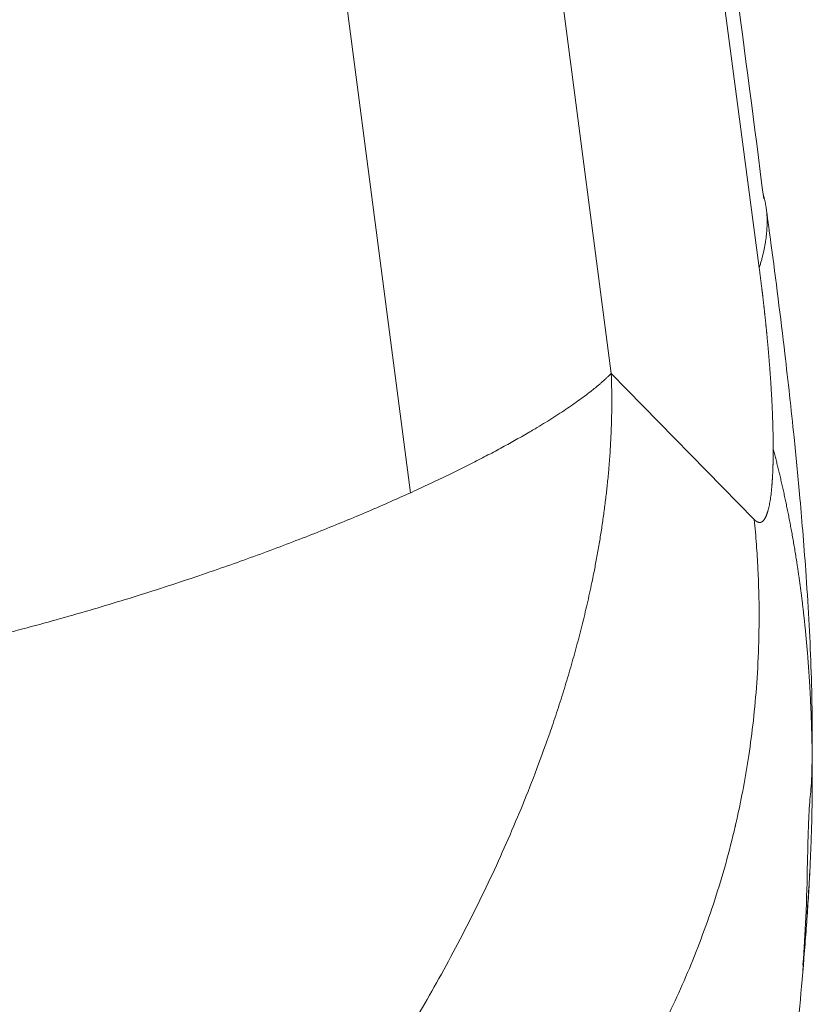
# Model space of a CAD drawing. Header units: millimetres. Extents: x 51337 to 61814, y -21781 to -12277.
# Tile 298 of 378: x 60907 to 60938, y -21081 to -21042. Entities that reach past the tile are written whole.
import ezdxf

# ---------------------------------------------------------------- set-up
doc = ezdxf.new("R2010")
doc.units = ezdxf.units.MM
doc.header["$LTSCALE"] = 0.3175
doc.layers.add('1轮廓实线层', color=7, linetype='Continuous', lineweight=18)

msp = doc.modelspace()

# ---------------------------------------------------------------- linework, layer by layer
at = {"layer": '1轮廓实线层'}
for p, q in [((60930.37398, -21055.82295), (60924.82597, -21013.32349)), ((60931.26941, -21013.84726), (60936.2675, -21051.62405)), ((60922.37558, -21060.57734), (60916.63197, -21016.57944)), ((60936.07155, -21061.64279), (60930.37397, -21055.82295))]:
    msp.add_line(p, q, dxfattribs=at)
for points, degree, knots in [([(60936.44822, -21048.8768), (60935.70212, -21043.04296), (60934.53743, -21034.2929), (60932.99271, -21022.62054), (60932.09161, -21016.80091), (60931.62013, -21013.89561)], 3, [0, 0, 0, 0, 0.49958987, 0.74988621, 1, 1, 1, 1]), ([(60936.42111, -21048.673), (60936.42259, -21048.67778), (60936.42942, -21048.70013), (60936.44124, -21048.74025), (60936.45603, -21048.79358), (60936.47003, -21048.84738), (60936.48324, -21048.90163), (60936.49565, -21048.95636), (60936.50726, -21049.01155), (60936.51807, -21049.06722), (60936.52807, -21049.12336), (60936.53726, -21049.17997), (60936.54563, -21049.23706), (60936.55221, -21049.28728), (60936.55592, -21049.31851), (60936.55728, -21049.33049)], 3, [0, 0, 0, 0, 0.02234901, 0.10450301, 0.18702549, 0.26991809, 0.35318243, 0.43682008, 0.52083259, 0.60522147, 0.6899882, 0.77513421, 0.86066092, 0.94656969, 1, 1, 1, 1]), ([(60936.55728, -21049.33049), (60936.55812, -21049.33786), (60936.5611, -21049.3647), (60936.56578, -21049.4112), (60936.57084, -21049.47022), (60936.57505, -21049.52972), (60936.57843, -21049.58971), (60936.58095, -21049.65019), (60936.58263, -21049.71116), (60936.58344, -21049.77262), (60936.5834, -21049.83458), (60936.58249, -21049.89704), (60936.58072, -21049.96), (60936.57807, -21050.02346), (60936.57454, -21050.08743), (60936.57013, -21050.1519), (60936.56484, -21050.21687), (60936.55865, -21050.28236), (60936.55158, -21050.34835), (60936.5436, -21050.41485), (60936.53473, -21050.48187), (60936.52495, -21050.5494), (60936.51426, -21050.61744), (60936.50266, -21050.686), (60936.49014, -21050.75508), (60936.47671, -21050.82467), (60936.46235, -21050.89477), (60936.44707, -21050.9654), (60936.43087, -21051.03654), (60936.41373, -21051.1082), (60936.39566, -21051.18037), (60936.37666, -21051.25305), (60936.35672, -21051.32625), (60936.33585, -21051.39996), (60936.31403, -21051.47418), (60936.29133, -21051.54889), (60936.27545, -21051.59896), (60936.2675, -21051.62405)], 3, [0, 0, 0, 0, 0.01026715, 0.03734184, 0.06453708, 0.09185323, 0.11929067, 0.14684973, 0.17453075, 0.20233404, 0.23025992, 0.25830867, 0.28648057, 0.31477586, 0.3431948, 0.37173762, 0.40040452, 0.42919571, 0.45811136, 0.48715164, 0.51631671, 0.5456067, 0.57502174, 0.60456193, 0.63422737, 0.66401814, 0.6939343, 0.72397592, 0.75414303, 0.78443568, 0.81485388, 0.84539765, 0.87606699, 0.90686191, 0.93778239, 0.96882842, 1, 1, 1, 1]), ([(60938.00683, -21079.36759), (60938.05694, -21078.73446), (60938.14726, -21077.36901), (60938.18569, -21075.42975), (60938.21899, -21073.95081), (60938.27002, -21072.85167), (60938.34943, -21072.32105), (60938.38266, -21070.98209), (60938.38166, -21069.34922), (60938.3221, -21066.93839), (60938.1874, -21064.4831), (60938.00611, -21062.13626), (60937.8516, -21060.35255), (60937.6242, -21058.00837), (60937.25585, -21054.67934), (60936.8764, -21051.67219), (60936.61637, -21049.77131), (60936.55572, -21049.33594)], 3, [0, 0, 0, 0, 0.05729854, 0.12445851, 0.17637987, 0.19833407, 0.25157758, 0.31329777, 0.37093721, 0.43818225, 0.5627144, 0.61160271, 0.65585068, 0.72469973, 0.82586321, 0.9601084, 1, 1, 1, 1]), ([(60936.2675, -21051.62405), (60936.26959, -21051.6398), (60936.27378, -21051.6713), (60936.28002, -21051.71854), (60936.28622, -21051.76575), (60936.2924, -21051.81294), (60936.29854, -21051.8601), (60936.30465, -21051.90723), (60936.31072, -21051.95433), (60936.31676, -21052.0014), (60936.32277, -21052.04844), (60936.32875, -21052.09546), (60936.33469, -21052.14244), (60936.34061, -21052.1894), (60936.34648, -21052.23633), (60936.35233, -21052.28323), (60936.35814, -21052.33009), (60936.36392, -21052.37693), (60936.36966, -21052.42374), (60936.37537, -21052.47052), (60936.38105, -21052.51727), (60936.3867, -21052.56398), (60936.39231, -21052.61067), (60936.39789, -21052.65733), (60936.40343, -21052.70395), (60936.40894, -21052.75055), (60936.41442, -21052.79711), (60936.41987, -21052.84364), (60936.42528, -21052.89014), (60936.43065, -21052.9366), (60936.436, -21052.98304), (60936.44131, -21053.02944), (60936.44659, -21053.07581), (60936.45183, -21053.12215), (60936.45704, -21053.16846), (60936.46221, -21053.21473), (60936.46736, -21053.26097), (60936.47246, -21053.30718), (60936.47754, -21053.35335), (60936.48258, -21053.39949), (60936.48758, -21053.4456), (60936.49256, -21053.49167), (60936.4975, -21053.53771), (60936.5024, -21053.58372), (60936.50727, -21053.62969), (60936.51211, -21053.67563), (60936.51691, -21053.72153), (60936.52168, -21053.7674), (60936.52642, -21053.81324), (60936.53112, -21053.85904), (60936.53578, -21053.90481), (60936.54042, -21053.95054), (60936.54502, -21053.99624), (60936.54958, -21054.0419), (60936.55411, -21054.08752), (60936.55861, -21054.13312), (60936.56307, -21054.17867), (60936.5675, -21054.2242), (60936.57189, -21054.26968), (60936.57625, -21054.31513), (60936.58058, -21054.36055), (60936.58487, -21054.40593), (60936.58912, -21054.45128), (60936.59335, -21054.49658), (60936.59754, -21054.54186), (60936.60169, -21054.58709), (60936.60581, -21054.6323), (60936.60989, -21054.67746), (60936.61395, -21054.72259), (60936.61796, -21054.76768), (60936.62194, -21054.81274), (60936.62589, -21054.85776), (60936.62981, -21054.90274), (60936.63369, -21054.94769), (60936.63753, -21054.9926), (60936.64134, -21055.03748), (60936.64512, -21055.08231), (60936.64886, -21055.12712), (60936.65257, -21055.17188), (60936.65624, -21055.21661), (60936.65988, -21055.2613), (60936.66348, -21055.30595), (60936.66705, -21055.35057), (60936.67059, -21055.39515), (60936.67409, -21055.4397), (60936.67756, -21055.4842), (60936.68227, -21055.5452), (60936.68814, -21055.62245), (60936.6951, -21055.71568), (60936.70187, -21055.80832), (60936.70846, -21055.90037), (60936.71486, -21055.99184), (60936.72108, -21056.08271), (60936.72712, -21056.173), (60936.73297, -21056.26271), (60936.73864, -21056.35183), (60936.74412, -21056.44036), (60936.74943, -21056.52831), (60936.75455, -21056.61568), (60936.75949, -21056.70247), (60936.76425, -21056.78867), (60936.76883, -21056.8743), (60936.77322, -21056.95934), (60936.77744, -21057.04381), (60936.78147, -21057.1277), (60936.78533, -21057.21102), (60936.78901, -21057.29376), (60936.7925, -21057.37593), (60936.79583, -21057.45753), (60936.79897, -21057.53856), (60936.80193, -21057.61902), (60936.80473, -21057.69891), (60936.80734, -21057.77823), (60936.80978, -21057.85699), (60936.81205, -21057.93519), (60936.81414, -21058.01283), (60936.81606, -21058.08991), (60936.81781, -21058.16643), (60936.81939, -21058.2424), (60936.8208, -21058.31781), (60936.82204, -21058.39266), (60936.82311, -21058.46697), (60936.82402, -21058.54073), (60936.82476, -21058.61395), (60936.82533, -21058.68661), (60936.82576, -21058.75877), (60936.8259, -21058.80635), (60936.82597, -21058.83016)], 3, [0, 0, 0, 0, 0.00595113, 0.01189818, 0.01784125, 0.02378044, 0.02971585, 0.03564759, 0.04157574, 0.04750043, 0.05342174, 0.05933979, 0.06525468, 0.07116651, 0.0770754, 0.08298144, 0.08888474, 0.09478542, 0.10068357, 0.10657931, 0.11247275, 0.11836399, 0.12425315, 0.13014034, 0.13602566, 0.14190924, 0.14779117, 0.15367158, 0.15955057, 0.16542827, 0.17130478, 0.17718022, 0.1830547, 0.18892834, 0.19480125, 0.20067355, 0.20654536, 0.2124168, 0.21828797, 0.224159, 0.23003001, 0.23590112, 0.24177243, 0.24764408, 0.25351618, 0.25938886, 0.26526222, 0.27113639, 0.2770115, 0.28288766, 0.288765, 0.29464363, 0.30052368, 0.30640527, 0.31228852, 0.31817356, 0.3240605, 0.32994947, 0.3358406, 0.341734, 0.3476298, 0.35352813, 0.3594291, 0.36533284, 0.37123948, 0.37714914, 0.38306194, 0.38897802, 0.39489748, 0.40082047, 0.40674709, 0.41267749, 0.41861177, 0.42455008, 0.43049253, 0.43643924, 0.44239035, 0.44834598, 0.45430625, 0.46027129, 0.46624122, 0.47221617, 0.47819627, 0.48418164, 0.4901724, 0.49616868, 0.5021706, 0.51486771, 0.52753393, 0.54017058, 0.55277895, 0.56536038, 0.5779162, 0.59044778, 0.6029565, 0.61544373, 0.6279109, 0.64035942, 0.65279073, 0.66520627, 0.6776075, 0.6899959, 0.70237295, 0.71474014, 0.72709897, 0.73945095, 0.75179762, 0.76414049, 0.77648111, 0.78882101, 0.80116175, 0.81350486, 0.82585192, 0.83820449, 0.85056412, 0.86293237, 0.87531083, 0.88770104, 0.90010458, 0.91252302, 0.92495791, 0.93741082, 0.94988331, 0.96237692, 0.97489321, 0.98743372, 1, 1, 1, 1]), ([(60882.51597, -21109.38829), (60886.33596, -21109.38829), (60893.8923, -21108.16487), (60902.95794, -21103.9232), (60912.75488, -21095.80308), (60922.03153, -21083.56483), (60927.43858, -21072.64501), (60929.63322, -21065.43832), (60930.37081, -21060.30814), (60930.42467, -21057.0794), (60930.37397, -21055.82295)], 5, [0, 0, 0, 0, 0, 0, 0.25, 0.5, 0.625, 0.75, 0.9, 1, 1, 1, 1, 1, 1]), ([(60936.82597, -21058.83016), (60936.82594, -21058.84229), (60936.82586, -21058.86653), (60936.8257, -21058.90265), (60936.8255, -21058.93857), (60936.82525, -21058.97428), (60936.82496, -21059.00977), (60936.82463, -21059.04506), (60936.82425, -21059.08013), (60936.82383, -21059.115), (60936.82337, -21059.14965), (60936.82286, -21059.18409), (60936.8223, -21059.21832), (60936.8217, -21059.25234), (60936.82106, -21059.28615), (60936.82037, -21059.31975), (60936.81964, -21059.35314), (60936.81886, -21059.38631), (60936.81803, -21059.41928), (60936.81716, -21059.45203), (60936.81624, -21059.48458), (60936.81528, -21059.51691), (60936.81427, -21059.54904), (60936.81321, -21059.58095), (60936.81211, -21059.61265), (60936.81096, -21059.64415), (60936.80977, -21059.67543), (60936.80852, -21059.7065), (60936.80723, -21059.73736), (60936.8059, -21059.76802), (60936.80451, -21059.79846), (60936.80308, -21059.82869), (60936.8016, -21059.85872), (60936.80007, -21059.88853), (60936.7985, -21059.91813), (60936.79688, -21059.94753), (60936.79521, -21059.97671), (60936.79349, -21060.00569), (60936.79173, -21060.03446), (60936.78992, -21060.06302), (60936.78806, -21060.09137), (60936.78615, -21060.11951), (60936.7842, -21060.14744), (60936.78219, -21060.17516), (60936.78014, -21060.20268), (60936.77804, -21060.22998), (60936.7759, -21060.25708), (60936.76612, -21060.37686), (60936.74651, -21060.5783), (60936.71233, -21060.83734), (60936.67228, -21061.06532), (60936.63905, -21061.20798), (60936.61691, -21061.28846), (60936.60806, -21061.31908), (60936.59906, -21061.34867), (60936.58991, -21061.37722), (60936.58061, -21061.40473), (60936.57116, -21061.43121), (60936.56157, -21061.45666), (60936.55182, -21061.48108), (60936.54193, -21061.50446), (60936.5319, -21061.52681), (60936.52171, -21061.54813), (60936.51138, -21061.56841), (60936.50089, -21061.58766), (60936.49027, -21061.60588), (60936.47949, -21061.62307), (60936.46857, -21061.63923), (60936.4575, -21061.65436), (60936.44628, -21061.66845), (60936.43491, -21061.68152), (60936.4234, -21061.69355), (60936.41173, -21061.70455), (60936.39993, -21061.71452), (60936.38797, -21061.72345), (60936.37586, -21061.73136), (60936.36361, -21061.73823), (60936.35121, -21061.74407), (60936.33865, -21061.74888), (60936.32595, -21061.75265), (60936.31311, -21061.75539), (60936.30011, -21061.7571), (60936.28696, -21061.75777), (60936.27366, -21061.7574), (60936.26021, -21061.756), (60936.24662, -21061.75356), (60936.23287, -21061.75008), (60936.21897, -21061.74556), (60936.20491, -21061.74), (60936.19071, -21061.73341), (60936.17635, -21061.72576), (60936.16184, -21061.71708), (60936.14718, -21061.70734), (60936.13237, -21061.69656), (60936.1174, -21061.68474), (60936.10227, -21061.67185), (60936.087, -21061.65797), (60936.0767, -21061.64785), (60936.07155, -21061.64279)], 3, [0, 0, 0, 0, 0.00548181, 0.01096018, 0.01643522, 0.02190708, 0.02737589, 0.03284179, 0.03830492, 0.04376541, 0.0492234, 0.05467904, 0.06013246, 0.06558381, 0.07103322, 0.07648085, 0.08192682, 0.0873713, 0.09281442, 0.09825632, 0.10369716, 0.10913707, 0.11457621, 0.12001472, 0.12545275, 0.13089045, 0.13632796, 0.14176544, 0.14720302, 0.15264087, 0.15807912, 0.16351793, 0.16895745, 0.17439782, 0.1798392, 0.18528174, 0.19072558, 0.19617087, 0.20161777, 0.20706642, 0.21251698, 0.21796959, 0.2234244, 0.22888156, 0.23434121, 0.23980352, 0.24526863, 0.25073668, 0.31287617, 0.37477286, 0.43664439, 0.49870689, 0.50972892, 0.52072939, 0.53170935, 0.54266988, 0.55361205, 0.56453695, 0.57544565, 0.58633925, 0.59721883, 0.6080855, 0.61894034, 0.62978447, 0.64061898, 0.65144498, 0.66226358, 0.67307589, 0.683883, 0.69468604, 0.70548612, 0.71628433, 0.72708181, 0.73787964, 0.74867895, 0.75948084, 0.77028643, 0.78109681, 0.79191309, 0.80273638, 0.81356777, 0.82440837, 0.83525928, 0.8461216, 0.85699641, 0.8678848, 0.87878788, 0.88970672, 0.90064242, 0.91159605, 0.9225687, 0.93356144, 0.94457535, 0.95561151, 0.96667098, 0.97775484, 0.98886416, 1, 1, 1, 1]), ([(60936.82597, -21058.83016), (60936.83434, -21058.86181), (60936.85115, -21058.92535), (60936.87615, -21059.02112), (60936.90113, -21059.1177), (60936.92606, -21059.21507), (60936.95094, -21059.31326), (60936.97576, -21059.41225), (60937.00051, -21059.51204), (60937.02521, -21059.61264), (60937.04983, -21059.71405), (60937.07437, -21059.81626), (60937.09883, -21059.91929), (60937.12321, -21060.02312), (60937.1475, -21060.12775), (60937.17169, -21060.2332), (60937.19579, -21060.33945), (60937.21978, -21060.44651), (60937.24366, -21060.55438), (60937.26742, -21060.66306), (60937.29107, -21060.77255), (60937.31459, -21060.88285), (60937.33799, -21060.99395), (60937.36125, -21061.10587), (60937.38437, -21061.2186), (60937.40735, -21061.33214), (60937.43018, -21061.44648), (60937.45286, -21061.56164), (60937.47538, -21061.67761), (60937.49774, -21061.7944), (60937.51993, -21061.91199), (60937.54195, -21062.03039), (60937.5638, -21062.14961), (60937.58546, -21062.26964), (60937.60693, -21062.39048), (60937.62821, -21062.51213), (60937.64929, -21062.6346), (60937.67018, -21062.75787), (60937.69086, -21062.88197), (60937.71132, -21063.00687), (60937.73157, -21063.13259), (60937.7516, -21063.25912), (60937.7714, -21063.38647), (60937.79098, -21063.51462), (60937.81031, -21063.6436), (60937.82941, -21063.77339), (60937.84827, -21063.90399), (60937.86687, -21064.0354), (60937.88522, -21064.16764), (60937.90331, -21064.30068), (60937.92114, -21064.43454), (60937.9387, -21064.56922), (60937.95598, -21064.70471), (60937.97299, -21064.84102), (60937.98972, -21064.97814), (60938.00616, -21065.11608), (60938.0223, -21065.25484), (60938.03816, -21065.39441), (60938.05371, -21065.5348), (60938.06896, -21065.676), (60938.08389, -21065.81803), (60938.09852, -21065.96087), (60938.11282, -21066.10452), (60938.12681, -21066.24899), (60938.14047, -21066.39429), (60938.15379, -21066.54039), (60938.16678, -21066.68732), (60938.17944, -21066.83506), (60938.19174, -21066.98363), (60938.2037, -21067.13301), (60938.21531, -21067.28321), (60938.22657, -21067.43423), (60938.23746, -21067.58606), (60938.24799, -21067.73872), (60938.25815, -21067.8922), (60938.26795, -21068.0465), (60938.27825, -21068.21619), (60938.28982, -21068.41736), (60938.30314, -21068.66605), (60938.31766, -21068.96357), (60938.33267, -21069.31), (60938.34735, -21069.70537), (60938.36078, -21070.14975), (60938.37199, -21070.64321), (60938.37991, -21071.18583), (60938.38343, -21071.77771), (60938.3814, -21072.41895), (60938.37264, -21073.10968), (60938.35598, -21073.85003), (60938.33023, -21074.64015), (60938.30542, -21075.21955), (60938.29011, -21075.53565), (60938.28833, -21075.5718)], 3, [0, 0, 0, 0, 0.0057837, 0.01161232, 0.01748591, 0.0234045, 0.02936813, 0.03537683, 0.04143065, 0.04752961, 0.05367376, 0.05986313, 0.06609777, 0.07237772, 0.07870301, 0.08507368, 0.09148979, 0.09795135, 0.10445843, 0.11101106, 0.11760929, 0.12425315, 0.13094269, 0.13767796, 0.14445899, 0.15128584, 0.15815854, 0.16507715, 0.17204171, 0.17905226, 0.18610885, 0.19321154, 0.20036035, 0.20755535, 0.21479658, 0.22208409, 0.22941793, 0.23679814, 0.24422478, 0.25169789, 0.25921752, 0.26678373, 0.27439656, 0.28205607, 0.2897623, 0.29751531, 0.30531514, 0.31316185, 0.32105549, 0.32899611, 0.33698377, 0.34501851, 0.35310039, 0.36122945, 0.36940576, 0.37762936, 0.38590031, 0.39421865, 0.40258445, 0.41099775, 0.41945861, 0.42796708, 0.43652321, 0.44512706, 0.45377868, 0.46247811, 0.47122542, 0.48002065, 0.48886386, 0.4977551, 0.50669441, 0.51568186, 0.5247175, 0.53380136, 0.54293352, 0.552114, 0.56134288, 0.5732249, 0.58799971, 0.60567207, 0.62624767, 0.64973314, 0.676136, 0.70546468, 0.73772839, 0.77293706, 0.8111012, 0.85223173, 0.89633973, 0.94343618, 0.99353161, 1, 1, 1, 1]), ([(60936.07155, -21061.64279), (60936.10462, -21061.97663), (60936.13312, -21062.30618), (60936.18131, -21062.95597), (60936.20102, -21063.27622), (60936.24779, -21064.22219), (60936.26253, -21064.83309), (60936.2645, -21066.01322), (60936.25177, -21066.58249), (60936.20416, -21067.67929), (60936.16928, -21068.20684), (60936.08213, -21069.22115), (60936.02986, -21069.70791), (60935.91207, -21070.64189), (60935.84657, -21071.0891), (60935.70607, -21071.94519), (60935.63107, -21072.35407), (60935.51401, -21072.93941), (60935.45434, -21073.22509), (60935.38325, -21073.54631), (60935.34739, -21073.70391), (60935.32939, -21073.78197), (60935.32038, -21073.82081), (60935.31587, -21073.84018), (60935.31361, -21073.84986), (60935.31248, -21073.85469), (60935.31192, -21073.85711), (60935.31164, -21073.85832), (60935.3115, -21073.85892), (60935.31144, -21073.85918), (60935.3114, -21073.85935), (60935.31138, -21073.8594), (60935.07738, -21074.86109), (60934.80485, -21075.83201), (60934.19299, -21077.71383), (60933.85369, -21078.62469), (60933.11898, -21080.38682), (60932.7236, -21081.23807), (60932.09609, -21082.47075), (60931.88118, -21082.87428), (60931.55109, -21083.46864), (60931.38411, -21083.76308), (60931.1861, -21084.10185), (60931.08632, -21084.27004), (60931.03624, -21084.35385), (60931.01116, -21084.39567), (60930.9986, -21084.41657), (60930.99232, -21084.42701), (60930.98918, -21084.43223), (60930.98761, -21084.43484), (60930.98693, -21084.43596), (60930.98649, -21084.43671), (60930.98629, -21084.43704), (60930.47537, -21085.28577), (60929.93558, -21086.10915), (60928.80441, -21087.70635), (60928.21302, -21088.48019), (60926.98489, -21089.9793), (60926.34813, -21090.7046), (60925.03562, -21092.10773), (60924.35985, -21092.78558), (60922.97626, -21094.09425), (60922.26847, -21094.72505), (60921.18848, -21095.6354), (60920.82542, -21095.93287), (60920.09399, -21096.51586), (60919.7256, -21096.80137), (60918.61327, -21097.6403), (60917.8622, -21098.17599), (60916.72338, -21098.94744), (60916.34171, -21099.19931), (60915.57525, -21099.69224), (60915.19053, -21099.93318), (60914.80486, -21100.16847)], 3, [0, 0, 0, 0, 0.015625, 0.015625, 0.03125, 0.03125, 0.0625, 0.0625, 0.09375, 0.09375, 0.125, 0.125, 0.15625, 0.15625, 0.1875, 0.1875, 0.21875, 0.21875, 0.234375, 0.2421875, 0.24609375, 0.24804687, 0.24902344, 0.24951172, 0.24975586, 0.24987793, 0.24993896, 0.24996948, 0.24998474, 0.24999237, 0.24999237, 0.25, 0.25, 0.3125, 0.3125, 0.375, 0.375, 0.4375, 0.4375, 0.46875, 0.46875, 0.484375, 0.4921875, 0.49609375, 0.49804688, 0.49902344, 0.49951172, 0.49975586, 0.49987793, 0.49993896, 0.49996948, 0.49996948, 0.5, 0.5, 0.5625, 0.5625, 0.625, 0.625, 0.6875, 0.6875, 0.75, 0.75, 0.8125, 0.8125, 0.84375, 0.84375, 0.875, 0.875, 0.9375, 0.9375, 0.96875, 0.96875, 1, 1, 1, 1]), ([(60934.71819, -21107.44332), (60934.82094, -21106.03679), (60935.11063, -21102.71835), (60935.80312, -21097.56687), (60936.50699, -21092.3972), (60937.08327, -21088.05502), (60937.5485, -21084.2026), (60937.99218, -21080.10564), (60938.19791, -21077.15905), (60938.28565, -21075.57201)], 3, [0, 0, 0, 0, 0.14795179, 0.34322212, 0.51000485, 0.64544309, 0.75272642, 0.86995676, 1, 1, 1, 1]), ([(60938.28833, -21075.5718), (60938.27554, -21075.83241), (60938.24469, -21076.40656), (60938.18738, -21077.31097), (60938.11455, -21078.30207), (60938.05006, -21079.07568), (60938.01049, -21079.51886), (60938.00181, -21079.6147)], 3, [0, 0, 0, 0, 0.19332342, 0.42596828, 0.67114761, 0.9288792, 1, 1, 1, 1])]:
    msp.add_open_spline(points, degree=degree, knots=knots, dxfattribs=at)
msp.add_open_spline([(60904.22057, -21066.67839), (60912.0757, -21064.80641), (60919.13131, -21062.35835), (60924.87469, -21059.76074), (60928.79314, -21057.4401), (60930.37397, -21055.82295)], degree=5, dxfattribs=at)

doc.saveas('drawing.dxf')
